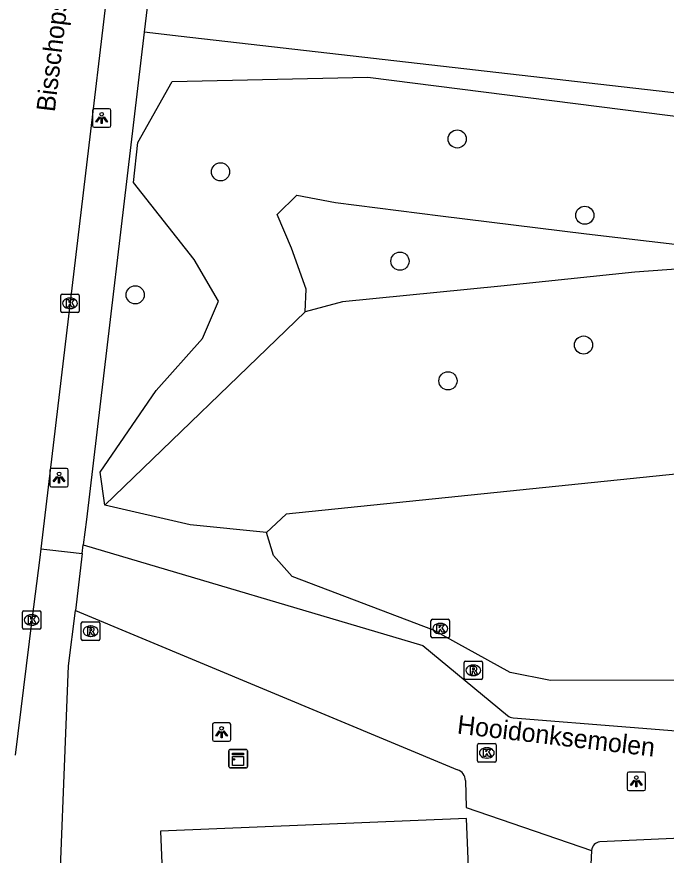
# Model space of a CAD drawing. Extents: x 161243 to 161752, y 384138 to 384885.
# Drawn here: x 161379.47 to 161414.47, y 384281.86 to 384327.01 of the extents above; entities that cross this region are included whole.
import ezdxf

# ---------------------------------------------------------------- set-up
doc = ezdxf.new("R2010")
doc.units = 0
for name, color, linetype in [('IMGEO_Boom', 7, 'Continuous'), ('IMGEO_Groenvoorziening', 7, 'Continuous'), ('IMGEO_Kast', 7, 'Continuous'), ('IMGEO_Kolk', 7, 'Continuous'), ('IMGEO_Lichtpunt', 7, 'Continuous'), ('IMGEO_Meer_plas_ven_vijver', 7, 'Continuous'), ('IMGEO_Openbare_ruimte_label', 7, 'Continuous'), ('IMGEO_Opslagtank', 7, 'Continuous'), ('IMGEO_Rijbaan_lokaal_gesloten', 7, 'Continuous'), ('IMGEO_Rijbaan_lokaal_open', 7, 'Continuous'), ('IMGEO_Rioolput', 7, 'Continuous'), ('IMGEO_Voetpad_open', 7, 'Continuous')]:
    doc.layers.add(name, color=color, linetype=linetype)

msp = doc.modelspace()

# ---------------------------------------------------------------- linework, layer by layer
at = {"layer": 'IMGEO_Boom'}
for centre in [(161403.207, 384320.433), (161390.453, 384318.663), (161410.083, 384316.325), (161400.121, 384313.852), (161385.855, 384312.039), (161410.015, 384309.336), (161402.707, 384307.407)]:
    msp.add_circle(centre, 0.489, dxfattribs=at)
at = {"layer": 'IMGEO_Groenvoorziening'}
for points in [[(161461.508, 384317.582), (161388.33, 384325.957), (161386.343, 384326.184)], [(161384.224, 384300.714), (161383.959, 384302.494), (161386.987, 384306.894), (161389.478, 384309.685), (161390.337, 384311.694), (161389.037, 384313.944), (161385.772, 384318.093), (161385.994, 384320.251), (161387.855, 384323.519), (161398.386, 384323.765), (161459.305, 384316.043), (161461.281, 384315.825)], [(161395.011, 384311.131), (161395.059, 384312.349), (161394.273, 384314.553), (161393.513, 384316.374), (161394.564, 384317.399), (161396.649, 384317.013), (161402.312, 384316.298), (161410.179, 384315.316), (161418.62, 384314.329), (161426.121, 384313.903), (161439.251, 384312.48), (161443.725, 384312.838), (161453.3, 384313.687), (161456.2, 384313.632), (161460.625, 384313.859), (161463.734, 384313.859), (161467.796, 384314.154), (161470.006, 384315.1)], [(161451.642, 384312.465), (161447.518, 384311.722), (161443.269, 384311.021), (161439.237, 384310.669), (161436.652, 384310.973), (161432.686, 384311.783), (161428.913, 384312.669), (161423.422, 384313.41), (161417.208, 384313.591), (161412.779, 384313.261), (161405.56, 384312.503), (161397.034, 384311.657), (161395.011, 384311.131)], [(161384.224, 384300.714), (161395.011, 384311.131)], [(161392.922, 384299.244), (161388.81, 384299.652), (161384.224, 384300.714)], [(161410.452, 384282.119), (161409.789, 384268.472)]]:
    msp.add_lwpolyline(points, dxfattribs=at)
at = {"layer": 'IMGEO_Kast'}
for p, q in [((161390.904, 384286.636), (161390.904, 384287.477)), ((161390.904, 384287.477), (161390.904, 384286.636)), ((161390.979, 384287.561), (161391.82, 384287.561)), ((161391.82, 384287.561), (161390.979, 384287.561)), ((161391.904, 384287.486), (161391.904, 384286.645)), ((161391.904, 384286.645), (161391.904, 384287.486)), ((161391.829, 384286.561), (161390.988, 384286.561)), ((161390.988, 384286.561), (161391.829, 384286.561))]:
    msp.add_line(p, q, dxfattribs=at)
for points in [[(161391.099, 384287.351), (161391.699, 384287.351), (161391.699, 384287.266), (161391.099, 384287.266), (161391.099, 384287.351)], [(161391.099, 384287.176), (161391.699, 384287.176), (161391.699, 384286.687), (161391.099, 384286.687), (161391.099, 384287.176)]]:
    msp.add_lwpolyline(points, dxfattribs=at)
msp.add_circle((161391.183, 384287.025), 0.0377, dxfattribs=at)
for centre, start, end in [((161390.982, 384287.483), 92.4484, 184.2845), ((161390.982, 384287.483), 92.4484, 184.2845), ((161391.826, 384287.483), 2.4484, 94.2845), ((161391.826, 384287.483), 2.4484, 94.2845), ((161390.982, 384286.639), 182.4484, 274.2845), ((161390.982, 384286.639), 182.4484, 274.2845), ((161391.826, 384286.639), 272.4484, 4.2845), ((161391.826, 384286.639), 272.4484, 4.2845)]:
    msp.add_arc(centre, 0.0779, start, end, dxfattribs=at)
at = {"layer": 'IMGEO_Kolk'}
for p, q in [((161381.915, 384312.082), (161382.767, 384312.082)), ((161381.84, 384311.156), (161381.84, 384312.008)), ((161382.328, 384311.862), (161382.353, 384311.862)), ((161382.841, 384312.008), (161382.841, 384311.156)), ((161382.351, 384311.302), (161382.326, 384311.302)), ((161382.767, 384311.082), (161381.915, 384311.082)), ((161379.777, 384294.104), (161379.777, 384294.956)), ((161379.852, 384295.03), (161380.704, 384295.03)), ((161380.778, 384294.956), (161380.778, 384294.104)), ((161380.265, 384294.81), (161380.29, 384294.81)), ((161401.793, 384293.64), (161401.793, 384294.492)), ((161401.868, 384294.566), (161402.72, 384294.566)), ((161402.794, 384294.492), (161402.794, 384293.64)), ((161380.704, 384294.03), (161379.852, 384294.03)), ((161380.288, 384294.25), (161380.263, 384294.25)), ((161402.281, 384294.346), (161402.306, 384294.346)), ((161402.72, 384293.566), (161401.868, 384293.566)), ((161402.304, 384293.786), (161402.279, 384293.786)), ((161404.303, 384286.947), (161404.303, 384287.799)), ((161404.378, 384287.873), (161405.23, 384287.873)), ((161405.304, 384287.799), (161405.304, 384286.947)), ((161404.791, 384287.653), (161404.816, 384287.653)), ((161405.23, 384286.873), (161404.378, 384286.873)), ((161404.814, 384287.093), (161404.789, 384287.093))]:
    msp.add_line(p, q, dxfattribs=at)
for points in [[(161381.915, 384312.082), (161382.767, 384312.082)], [(161381.84, 384311.156), (161381.84, 384312.008)], [(161382.161, 384311.782), (161382.284, 384311.782), (161382.284, 384311.631), (161382.414, 384311.782), (161382.578, 384311.782), (161382.432, 384311.631), (161382.585, 384311.382), (161382.433, 384311.382), (161382.348, 384311.546), (161382.284, 384311.479), (161382.284, 384311.382), (161382.161, 384311.382), (161382.161, 384311.782)], [(161382.841, 384312.008), (161382.841, 384311.156)], [(161382.767, 384311.082), (161381.915, 384311.082)], [(161379.777, 384294.104), (161379.777, 384294.956)], [(161379.852, 384295.03), (161380.704, 384295.03)], [(161380.778, 384294.956), (161380.778, 384294.104)], [(161380.098, 384294.73), (161380.221, 384294.73), (161380.221, 384294.579), (161380.351, 384294.73), (161380.515, 384294.73), (161380.369, 384294.579), (161380.522, 384294.33), (161380.37, 384294.33), (161380.285, 384294.494), (161380.221, 384294.427), (161380.221, 384294.33), (161380.098, 384294.33), (161380.098, 384294.73)], [(161401.793, 384293.64), (161401.793, 384294.492)], [(161401.868, 384294.566), (161402.72, 384294.566)], [(161402.794, 384294.492), (161402.794, 384293.64)], [(161380.704, 384294.03), (161379.852, 384294.03)], [(161402.114, 384294.266), (161402.237, 384294.266), (161402.237, 384294.115), (161402.367, 384294.266), (161402.531, 384294.266), (161402.385, 384294.115), (161402.538, 384293.866), (161402.386, 384293.866), (161402.301, 384294.03), (161402.237, 384293.963), (161402.237, 384293.866), (161402.114, 384293.866), (161402.114, 384294.266)], [(161402.72, 384293.566), (161401.868, 384293.566)], [(161404.303, 384286.947), (161404.303, 384287.799)], [(161404.378, 384287.873), (161405.23, 384287.873)], [(161405.304, 384287.799), (161405.304, 384286.947)], [(161404.624, 384287.573), (161404.747, 384287.573), (161404.747, 384287.422), (161404.877, 384287.573), (161405.041, 384287.573), (161404.895, 384287.422), (161405.048, 384287.173), (161404.896, 384287.173), (161404.811, 384287.337), (161404.747, 384287.27), (161404.747, 384287.173), (161404.624, 384287.173), (161404.624, 384287.573)], [(161405.23, 384286.873), (161404.378, 384286.873)]]:
    msp.add_lwpolyline(points, dxfattribs=at)
for centre, start, end in [((161381.917, 384312.006), 91.552, 178.448), ((161381.917, 384312.006), 91.552, 178.448), ((161382.765, 384312.006), 1.552, 88.448), ((161382.765, 384312.006), 1.552, 88.448), ((161381.917, 384311.158), 181.552, 268.448), ((161381.917, 384311.158), 181.552, 268.448), ((161382.765, 384311.158), 271.552, 358.448), ((161382.765, 384311.158), 271.552, 358.448), ((161379.854, 384294.954), 91.552, 178.448), ((161379.854, 384294.954), 91.552, 178.448), ((161380.702, 384294.954), 1.552, 88.448), ((161380.702, 384294.954), 1.552, 88.448), ((161401.87, 384294.49), 91.552, 178.448), ((161401.87, 384294.49), 91.552, 178.448), ((161402.718, 384294.49), 1.552, 88.448), ((161402.718, 384294.49), 1.552, 88.448), ((161379.854, 384294.106), 181.552, 268.448), ((161379.854, 384294.106), 181.552, 268.448), ((161380.702, 384294.106), 271.552, 358.448), ((161380.702, 384294.106), 271.552, 358.448), ((161401.87, 384293.642), 181.552, 268.448), ((161401.87, 384293.642), 181.552, 268.448), ((161402.718, 384293.642), 271.552, 358.448), ((161402.718, 384293.642), 271.552, 358.448), ((161404.38, 384287.797), 91.552, 178.448), ((161404.38, 384287.797), 91.552, 178.448), ((161405.228, 384287.797), 1.552, 88.448), ((161405.228, 384287.797), 1.552, 88.448), ((161404.38, 384286.949), 181.552, 268.448), ((161404.38, 384286.949), 181.552, 268.448), ((161405.228, 384286.949), 271.552, 358.448), ((161405.228, 384286.949), 271.552, 358.448)]:
    msp.add_arc(centre, 0.0765, start, end, dxfattribs=at)
for centre, major_axis, ratio, start_param, end_param in [((161382.327, 384311.582), (-0.387, 0.002), 0.722429, 4.712389, 7.853982), ((161382.352, 384311.582), (-0.39, 0.002), 0.717154, 1.570796, 4.712389), ((161380.264, 384294.53), (-0.387, 0.002), 0.722429, 4.712389, 7.853982), ((161380.289, 384294.53), (-0.39, 0.002), 0.717154, 1.570796, 4.712389), ((161402.28, 384294.066), (-0.387, 0.002), 0.722429, 4.712389, 7.853982), ((161402.305, 384294.066), (-0.39, 0.002), 0.717154, 1.570796, 4.712389), ((161404.79, 384287.373), (-0.387, 0.002), 0.722429, 4.712389, 7.853982), ((161404.815, 384287.373), (-0.39, 0.002), 0.717154, 1.570796, 4.712389)]:
    msp.add_ellipse(centre, major_axis=major_axis, ratio=ratio, start_param=start_param, end_param=end_param, dxfattribs=at)
at = {"layer": 'IMGEO_Lichtpunt'}
for p, q in [((161384.452, 384322.058), (161383.644, 384322.058)), ((161384.452, 384322.058), (161383.644, 384322.058)), ((161383.55, 384321.963), (161383.55, 384321.156)), ((161383.55, 384321.963), (161383.55, 384321.156)), ((161384.546, 384321.156), (161384.546, 384321.963)), ((161384.546, 384321.156), (161384.546, 384321.963)), ((161383.644, 384321.062), (161384.452, 384321.062)), ((161383.644, 384321.062), (161384.452, 384321.062)), ((161381.252, 384302.597), (161381.252, 384301.79)), ((161381.252, 384302.597), (161381.252, 384301.79)), ((161382.154, 384302.692), (161381.346, 384302.692)), ((161382.154, 384302.692), (161381.346, 384302.692)), ((161382.248, 384301.79), (161382.248, 384302.597)), ((161382.248, 384301.79), (161382.248, 384302.597)), ((161381.346, 384301.696), (161382.154, 384301.696)), ((161381.346, 384301.696), (161382.154, 384301.696)), ((161390.012, 384288.898), (161390.012, 384288.091)), ((161390.012, 384288.898), (161390.012, 384288.091)), ((161390.914, 384288.993), (161390.106, 384288.993)), ((161390.914, 384288.993), (161390.106, 384288.993)), ((161391.008, 384288.091), (161391.008, 384288.898)), ((161391.008, 384288.091), (161391.008, 384288.898)), ((161390.106, 384287.997), (161390.914, 384287.997)), ((161390.106, 384287.997), (161390.914, 384287.997)), ((161413.263, 384286.343), (161412.455, 384286.343)), ((161413.263, 384286.343), (161412.455, 384286.343)), ((161412.361, 384286.248), (161412.361, 384285.441)), ((161412.361, 384286.248), (161412.361, 384285.441)), ((161413.357, 384285.441), (161413.357, 384286.248)), ((161413.357, 384285.441), (161413.357, 384286.248)), ((161412.455, 384285.347), (161413.263, 384285.347)), ((161412.455, 384285.347), (161413.263, 384285.347))]:
    msp.add_line(p, q, dxfattribs=at)
for points in [[(161383.924, 384321.627), (161383.963, 384321.599), (161383.775, 384321.337), (161383.737, 384321.364), (161383.924, 384321.627)], [(161384.026, 384321.579), (161384.073, 384321.579), (161384.073, 384321.257), (161384.026, 384321.257), (161384.026, 384321.579)], [(161384.136, 384321.599), (161384.174, 384321.626), (161384.361, 384321.364), (161384.322, 384321.336), (161384.136, 384321.599)], [(161381.626, 384302.261), (161381.665, 384302.233), (161381.477, 384301.971), (161381.439, 384301.998), (161381.626, 384302.261)], [(161381.728, 384302.213), (161381.775, 384302.213), (161381.775, 384301.891), (161381.728, 384301.891), (161381.728, 384302.213)], [(161381.838, 384302.233), (161381.876, 384302.26), (161382.063, 384301.998), (161382.024, 384301.97), (161381.838, 384302.233)], [(161390.386, 384288.562), (161390.425, 384288.534), (161390.237, 384288.272), (161390.199, 384288.299), (161390.386, 384288.562)], [(161390.488, 384288.514), (161390.535, 384288.514), (161390.535, 384288.192), (161390.488, 384288.192), (161390.488, 384288.514)], [(161390.598, 384288.534), (161390.636, 384288.561), (161390.823, 384288.299), (161390.784, 384288.271), (161390.598, 384288.534)], [(161412.735, 384285.912), (161412.774, 384285.884), (161412.586, 384285.622), (161412.548, 384285.649), (161412.735, 384285.912)], [(161412.837, 384285.864), (161412.884, 384285.864), (161412.884, 384285.542), (161412.837, 384285.542), (161412.837, 384285.864)], [(161412.947, 384285.884), (161412.985, 384285.911), (161413.172, 384285.649), (161413.133, 384285.621), (161412.947, 384285.884)]]:
    msp.add_lwpolyline(points, dxfattribs=at)
for centre in [(161384.049, 384321.761), (161381.751, 384302.395), (161390.511, 384288.696), (161412.86, 384286.046)]:
    msp.add_circle(centre, 0.0994, dxfattribs=at)
for centre, start, end in [((161383.644, 384321.963), 90, 180), ((161383.644, 384321.963), 90, 180), ((161384.452, 384321.963), 0, 90), ((161384.452, 384321.963), 0, 90), ((161383.644, 384321.156), 180, 270), ((161383.644, 384321.156), 180, 270), ((161384.452, 384321.156), 270, 0), ((161384.452, 384321.156), 270, 360), ((161381.346, 384302.597), 90, 180), ((161381.346, 384302.597), 90, 180), ((161382.154, 384302.597), 0, 90), ((161382.154, 384302.597), 0, 90), ((161381.346, 384301.79), 180, 270), ((161381.346, 384301.79), 180, 270), ((161382.154, 384301.79), 270, 0), ((161382.154, 384301.79), 270, 360), ((161390.106, 384288.898), 90, 180), ((161390.106, 384288.898), 90, 180), ((161390.914, 384288.898), 0, 90), ((161390.914, 384288.898), 0, 90), ((161390.106, 384288.091), 180, 270), ((161390.106, 384288.091), 180, 270), ((161390.914, 384288.091), 270, 0), ((161390.914, 384288.091), 270, 360), ((161412.455, 384286.248), 90, 180), ((161412.455, 384286.248), 90, 180), ((161413.263, 384286.248), 0, 90), ((161413.263, 384286.248), 0, 90), ((161412.455, 384285.441), 180, 270), ((161412.455, 384285.441), 180, 270), ((161413.263, 384285.441), 270, 0), ((161413.263, 384285.441), 270, 360)]:
    msp.add_arc(centre, 0.0946, start, end, dxfattribs=at)
at = {"layer": 'IMGEO_Meer_plas_ven_vijver'}
for points in [[(161442.679, 384294.556), (161436.208, 384295.365), (161429.104, 384302.003), (161427.745, 384303.693), (161393.981, 384300.233), (161392.922, 384299.244)], [(161442.679, 384294.556), (161446.465, 384294.246), (161447.299, 384293.465), (161446.512, 384291.967), (161444.942, 384291.369), (161408.228, 384291.268), (161406.059, 384291.702), (161401.921, 384293.983), (161394.316, 384296.874), (161393.316, 384298.001), (161392.922, 384299.244)]]:
    msp.add_lwpolyline(points, dxfattribs=at)
at = {"layer": 'IMGEO_Opslagtank'}
msp.add_lwpolyline([(161403.711, 384283.843), (161387.222, 384283.159), (161387.64, 384273.145), (161404.126, 384273.828), (161403.711, 384283.843)], dxfattribs=at)
at = {"layer": 'IMGEO_Rijbaan_lokaal_gesloten'}
for points in [[(161383.002, 384298.118), (161383.058, 384298.581)], [(161383.058, 384298.581), (161401.355, 384293.157), (161405.918, 384289.384)], [(161383.002, 384298.118), (161382.629, 384295.041)], [(161382.629, 384295.041), (161403.222, 384286.46)], [(161406.22, 384289.254), (161425.129, 384287.748), (161447.82, 384289.882)], [(161453.322, 384288.633), (161452.997, 384285.799), (161443.508, 384283.484), (161431.895, 384283.538), (161410.897, 384282.587)], [(161403.646, 384285.881), (161403.688, 384284.431), (161410.452, 384282.119)]]:
    msp.add_lwpolyline(points, dxfattribs=at)
for centre, radius, start, end in [((161406.333, 384289.931), 0.687, 232.8561, 260.5636), ((161403.074, 384285.907), 0.573, 357.4299, 75.0005), ((161410.948, 384282.093), 0.497, 95.9221, 176.964)]:
    msp.add_arc(centre, radius, start, end, dxfattribs=at)
at = {"layer": 'IMGEO_Rijbaan_lokaal_open'}
for points in [[(161386.821, 384349.251), (161380.767, 384298.362)], [(161380.767, 384298.362), (161380.712, 384297.896), (161380.279, 384294.53), (161379.384, 384287.252)]]:
    msp.add_lwpolyline(points, dxfattribs=at)
at = {"layer": 'IMGEO_Rioolput'}
for p, q in [((161382.951, 384293.501), (161382.951, 384294.353)), ((161383.026, 384294.427), (161383.878, 384294.427)), ((161383.439, 384294.207), (161383.464, 384294.207)), ((161383.952, 384294.353), (161383.952, 384293.501)), ((161383.462, 384293.647), (161383.437, 384293.647)), ((161383.878, 384293.427), (161383.026, 384293.427)), ((161403.575, 384291.393), (161403.575, 384292.245)), ((161403.65, 384292.319), (161404.502, 384292.319)), ((161404.576, 384292.245), (161404.576, 384291.393)), ((161404.063, 384292.099), (161404.088, 384292.099)), ((161404.502, 384291.319), (161403.65, 384291.319)), ((161404.086, 384291.539), (161404.061, 384291.539))]:
    msp.add_line(p, q, dxfattribs=at)
for points in [[(161382.951, 384293.501), (161382.951, 384294.353)], [(161383.026, 384294.427), (161383.878, 384294.427)], [(161383.54, 384294.125), (161383.288, 384294.127), (161383.288, 384293.727)], [(161383.466, 384294.046), (161383.412, 384294.046), (161383.412, 384293.965)], [(161383.952, 384294.353), (161383.952, 384293.501)], [(161383.288, 384293.727), (161383.412, 384293.727), (161383.412, 384293.889), (161383.423, 384293.889)], [(161383.412, 384293.965), (161383.464, 384293.965)], [(161383.47, 384293.86), (161383.541, 384293.727), (161383.681, 384293.727), (161383.616, 384293.853)], [(161383.878, 384293.427), (161383.026, 384293.427)], [(161403.575, 384291.393), (161403.575, 384292.245)], [(161403.65, 384292.319), (161404.502, 384292.319)], [(161404.576, 384292.245), (161404.576, 384291.393)], [(161404.164, 384292.017), (161403.912, 384292.019), (161403.912, 384291.619)], [(161403.912, 384291.619), (161404.036, 384291.619), (161404.036, 384291.781), (161404.047, 384291.781)], [(161404.09, 384291.938), (161404.036, 384291.938), (161404.036, 384291.857)], [(161404.036, 384291.857), (161404.088, 384291.857)], [(161404.094, 384291.752), (161404.165, 384291.619), (161404.305, 384291.619), (161404.24, 384291.745)], [(161404.502, 384291.319), (161403.65, 384291.319)]]:
    msp.add_lwpolyline(points, dxfattribs=at)
for centre, radius, start, end in [((161383.028, 384294.351), 0.0765, 91.552, 178.448), ((161383.028, 384294.351), 0.0765, 91.552, 178.448), ((161383.472, 384293.95), 0.0964, 77.0061, 93.1865), ((161383.486, 384294.007), 0.0378, 276.6634, 79.6772), ((161383.539, 384294.015), 0.109, 350.3612, 89.416), ((161383.537, 384294.015), 0.112, 277.5842, 350.9817), ((161383.876, 384294.351), 0.0765, 1.552, 88.448), ((161383.876, 384294.351), 0.0765, 1.552, 88.448), ((161383.422, 384293.836), 0.0533, 26.0293, 88.6989), ((161383.448, 384294.154), 0.19, 274.7715, 282.9687), ((161383.521, 384293.8), 0.108, 29.5134, 73.7905), ((161383.028, 384293.503), 0.0765, 181.552, 268.448), ((161383.028, 384293.503), 0.0765, 181.552, 268.448), ((161383.876, 384293.503), 0.0765, 271.552, 358.448), ((161383.876, 384293.503), 0.0765, 271.552, 358.448), ((161403.652, 384292.243), 0.0765, 91.552, 178.448), ((161403.652, 384292.243), 0.0765, 91.552, 178.448), ((161404.5, 384292.243), 0.0765, 1.552, 88.448), ((161404.5, 384292.243), 0.0765, 1.552, 88.448), ((161404.046, 384291.728), 0.0533, 26.0293, 88.6989), ((161404.072, 384292.046), 0.19, 274.7715, 282.9687), ((161404.096, 384291.842), 0.0964, 77.0061, 93.1865), ((161404.11, 384291.899), 0.0378, 276.6634, 79.6772), ((161404.163, 384291.907), 0.109, 350.3612, 89.416), ((161404.161, 384291.907), 0.112, 277.5842, 350.9817), ((161404.145, 384291.692), 0.108, 29.5134, 73.7905), ((161403.652, 384291.395), 0.0765, 181.552, 268.448), ((161403.652, 384291.395), 0.0765, 181.552, 268.448), ((161404.5, 384291.395), 0.0765, 271.552, 358.448), ((161404.5, 384291.395), 0.0765, 271.552, 358.448)]:
    msp.add_arc(centre, radius, start, end, dxfattribs=at)
for centre, major_axis, ratio, start_param, end_param in [((161383.438, 384293.927), (-0.387, 0.002), 0.722429, 4.712389, 7.853982), ((161383.463, 384293.927), (-0.39, 0.002), 0.717154, 1.570796, 4.712389), ((161404.062, 384291.819), (-0.387, 0.002), 0.722429, 4.712389, 7.853982), ((161404.087, 384291.819), (-0.39, 0.002), 0.717154, 1.570796, 4.712389)]:
    msp.add_ellipse(centre, major_axis=major_axis, ratio=ratio, start_param=start_param, end_param=end_param, dxfattribs=at)
at = {"layer": 'IMGEO_Voetpad_open'}
for points in [[(161391.147, 384350.82), (161389.324, 384351.032), (161386.343, 384326.184)], [(161386.343, 384326.184), (161383.222, 384299.937), (161383.058, 384298.581)], [(161380.767, 384298.362), (161381.263, 384298.301), (161383.002, 384298.118)], [(161385.58, 384183.057), (161384.168, 384216.383), (161381.889, 384271.203), (161381.629, 384276.193), (161382.268, 384292.057), (161382.629, 384295.041)]]:
    msp.add_lwpolyline(points, dxfattribs=at)

# ---------------------------------------------------------------- texts
at = {"layer": 'IMGEO_Openbare_ruimte_label'}
for s, rotation, p in [('Bisschopsmolen', 83.2232, (161381.519, 384321.859)), ('Hooidonksemolen', 353.2801, (161403.169, 384288.42))]:
    msp.add_text(s, height=1, rotation=rotation, dxfattribs=at).set_placement(p)

doc.saveas('drawing.dxf')
